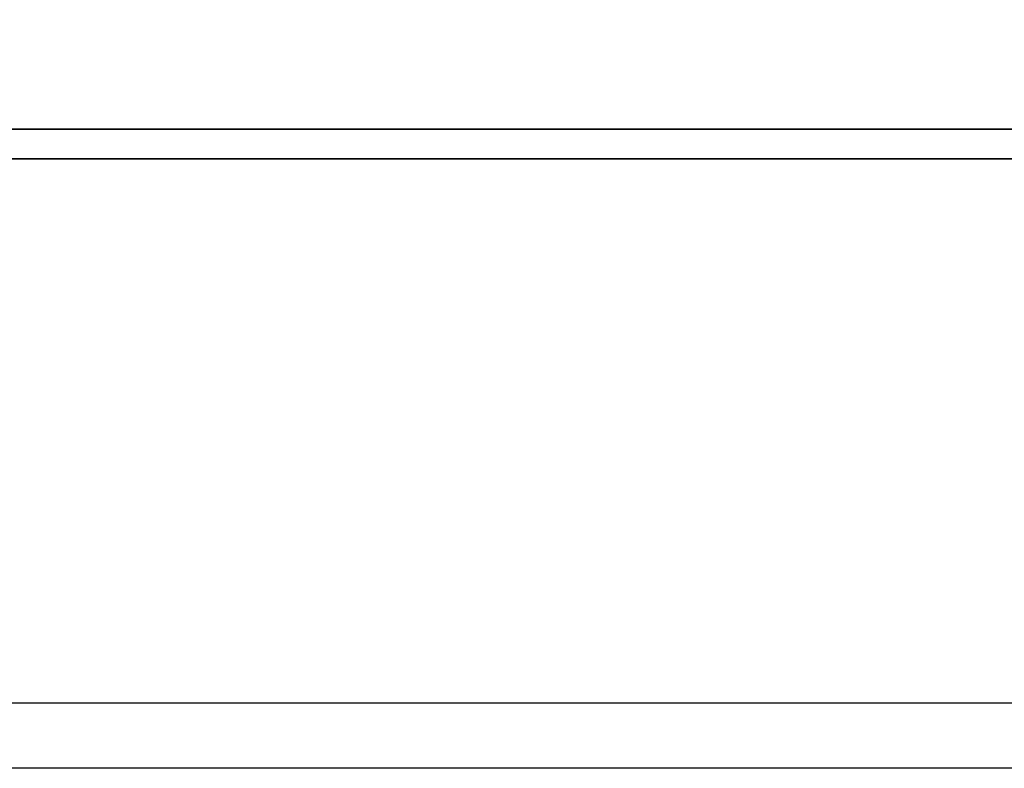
# Model space of a CAD drawing. Header units: millimetres. Extents: x 2891 to 6329, y -1599 to 860.
# Tile 386 of 620: x 5469.9 to 5477.47, y -1258.82 to -1253.07. Entities that reach past the tile are written whole.
import ezdxf

# ---------------------------------------------------------------- set-up
doc = ezdxf.new("R2010")
doc.units = ezdxf.units.MM
doc.layers.get('0').update_dxf_attribs({"linetype": 'CONTINUOUS'})
doc.layers.add('DIM', color=4, linetype='CONTINUOUS')
doc.layers.add('layer 1', color=7, linetype='CONTINUOUS')

# ---------------------------------------------------------------- blocks, each defined once
blk = doc.blocks.new('TBI MOTION logo(完整正式版)')
at = {"layer": 'layer 1', "color": 22, "lineweight": 35}
blk.add_open_spline([(75.90875, -9.47875), (75.90875, -9.47875), (75.90875, -12.28625), (75.90875, -12.28625), (75.90875, -12.28625), (75.90875, -12.28625), (75.90875, -12.47875), (75.90875, -12.47875), (75.90875, -12.47875), (75.90875, -12.47875), (75.71625, -12.47875), (75.71625, -12.47875), (75.71625, -12.47875), (75.71625, -12.47875), (-88.32875, -12.47875), (-88.32875, -12.47875), (-88.32875, -12.47875), (-88.32875, -12.47875), (-88.32875, -13.29375), (-88.32875, -13.29375), (-88.32875, -13.29375), (-88.32875, -13.29375), (82.89125, -13.29375), (82.89125, -13.29375), (82.89125, -13.29375), (82.89125, -13.29375), (75.90875, -9.47875), (75.90875, -9.47875)], degree=3, knots=[0, 0, 0, 0, 0.14285714, 0.14285714, 0.14285714, 0.14285715, 0.28571429, 0.28571429, 0.28571429, 0.2857143, 0.42857143, 0.42857143, 0.42857143, 0.42857144, 0.57142857, 0.57142857, 0.57142857, 0.57142858, 0.71428571, 0.71428571, 0.71428571, 0.71428572, 0.85714286, 0.85714286, 0.85714286, 0.85714287, 1, 1, 1, 1], dxfattribs=at)

msp = doc.modelspace()

# ---------------------------------------------------------------- linework, layer by layer
at = {"linetype": 'Continuous'}
msp.add_line((5633.42, -1258.3207), (5374.9319, -1258.321), dxfattribs=at)
msp.add_open_spline([(5633.2996, -1258.8205), (5374.9319, -1258.8208)], degree=1, dxfattribs=at)

# ---------------------------------------------------------------- block references
at = {"layer": 'DIM', "color": 7, "xscale": 0.2802190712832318, "yscale": 0.2802190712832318, "zscale": 0.2802190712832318}
msp.add_blockref('TBI MOTION logo(完整正式版)', (5491.1738, -1250.4138), dxfattribs=at)

doc.saveas('drawing.dxf')
